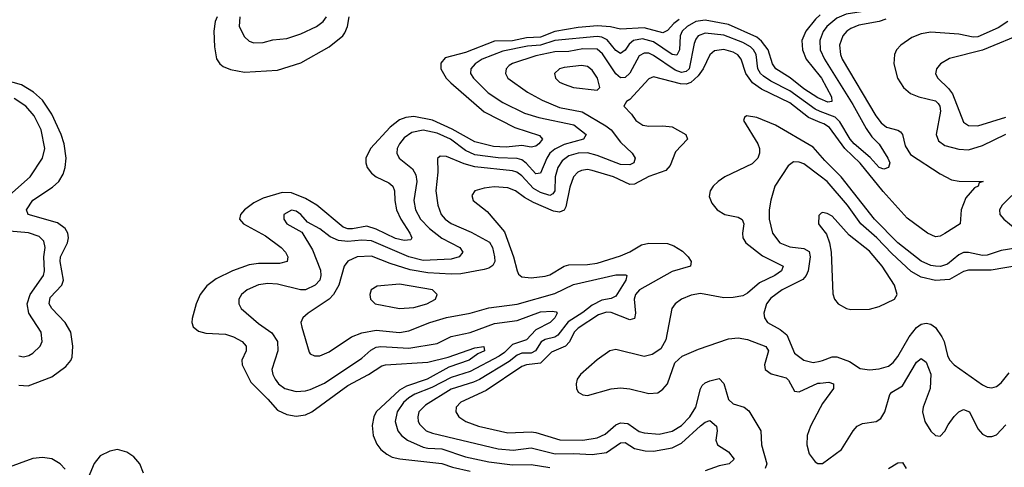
# Model space of a CAD drawing. Header units: inches. Extents: x 1694797 to 1849917, y 907313 to 1017959.
# Tile 605 of 656: x 1836594 to 1840783, y 934755 to 936658. Entities that reach past the tile are written whole.
import ezdxf

# ---------------------------------------------------------------- set-up
doc = ezdxf.new("R2010")
doc.units = ezdxf.units.IN
doc.header["$MEASUREMENT"] = 0
doc.layers.add('B8933', color=7, linetype='Continuous')
doc.layers.add('B8943', color=7, linetype='Continuous')

msp = doc.modelspace()

# ---------------------------------------------------------------- linework, layer by layer
at = {"layer": 'B8933', "color": 5}
for points, elevation in [([(1839400.3, 936659.7), (1839377.5, 936642.5), (1839350, 936612.3), (1839330, 936602.6), (1839250, 936623.6), (1839150, 936617.8), (1839107.6, 936627.6), (1839051.7, 936631.7), (1838970, 936625.2), (1838870, 936607.7), (1838810, 936583.5), (1838750, 936581.3), (1838690, 936568.4), (1838613.5, 936566.5), (1838490, 936519.4), (1838404.3, 936495.7), (1838386, 936474), (1838385.5, 936450), (1838407.8, 936410), (1838428, 936390), (1838570, 936266), (1838699.9, 936199.9), (1838805.4, 936165.4), (1838818, 936150), (1838802.2, 936130), (1838790, 936119.9), (1838770, 936115.8), (1838730, 936122.9), (1838664.1, 936115.9), (1838610, 936119.6), (1838530, 936139.4), (1838433.3, 936193.3), (1838350, 936231.7), (1838270, 936246.2), (1838237.2, 936242.8), (1838210, 936232), (1838170, 936201.3), (1838086.6, 936110), (1838066, 936070), (1838065.8, 936050), (1838071.7, 936030), (1838090, 936005.4), (1838110, 935989.5), (1838164.2, 935964.2), (1838181, 935950), (1838188.9, 935930), (1838189.7, 935890), (1838197, 935850), (1838214.9, 935810), (1838253.8, 935750), (1838262.8, 935730), (1838257.3, 935722.7), (1838230, 935719.4), (1838192.3, 935727.7), (1838110, 935767.2), (1838070, 935779.6), (1838010, 935769.4), (1837990, 935769.1), (1837970, 935775.7), (1837858, 935870), (1837810, 935898.1), (1837750, 935922.6), (1837710, 935924), (1837630, 935899.4), (1837590, 935880.1), (1837550.8, 935850), (1837533.2, 935830), (1837529.3, 935810), (1837545.2, 935790), (1837639.7, 935739.7), (1837706.7, 935690), (1837724.6, 935670), (1837734.7, 935650), (1837731.4, 935630), (1837699, 935621), (1837610, 935621.9), (1837570, 935616.3), (1837498.8, 935590), (1837430, 935556.4), (1837390, 935526), (1837361.8, 935490), (1837344.8, 935450), (1837327.3, 935387.3), (1837325.6, 935370), (1837331.9, 935351.9), (1837353.8, 935333.8), (1837385.8, 935325.8), (1837470, 935320.7), (1837503.1, 935310), (1837540.2, 935290), (1837556.9, 935270), (1837556.9, 935250), (1837539.4, 935210), (1837539.8, 935190), (1837577.1, 935117.1), (1837650, 935044.8), (1837690, 934997.9), (1837730, 934978.7), (1837770, 934971.5), (1837810, 934977.8), (1837837, 934990), (1837990, 935102.8), (1838078.4, 935150), (1838134.3, 935185.7), (1838150, 935191), (1838330, 935201.2), (1838416.3, 935223.7), (1838530, 935262.9), (1838567.9, 935267.9), (1838571, 935250), (1838542.6, 935237.4), (1838505.4, 935210), (1838419.6, 935180.4), (1838327.9, 935130), (1838240.1, 935099.9), (1838210, 935082.5), (1838110.5, 934990), (1838101, 934970), (1838092.8, 934932.8), (1838097.1, 934890), (1838113.4, 934853.4), (1838130.8, 934830.8), (1838156, 934810), (1838178.5, 934798.5), (1838210.8, 934790.8), (1838390, 934771.1), (1838435.3, 934755.3), (1838510, 934737.7)], 620), ([(1837434.5, 936670), (1837426, 936650), (1837419.9, 936610), (1837422.7, 936542.7), (1837431.3, 936491.3), (1837445.2, 936470), (1837459.7, 936459.7), (1837490, 936446.2), (1837550, 936435.6), (1837690, 936443.6), (1837790, 936474.8), (1837910, 936542.7), (1837968.6, 936590), (1837977.4, 936602.6), (1837988.4, 936630), (1837995.8, 936670)], 620), ([(1840000, 936321.3), (1839990, 936325.6), (1839930, 936363.6), (1839871.5, 936411.5), (1839810.8, 936450), (1839796.2, 936470), (1839777.9, 936530), (1839750, 936566.7), (1839730, 936583.5), (1839610, 936637.2), (1839510, 936655.7), (1839470, 936650.4), (1839434.2, 936630), (1839411.9, 936610), (1839403.5, 936590), (1839401.5, 936530), (1839390, 936506.9), (1839370, 936510.7), (1839290, 936563.9), (1839243.1, 936576.9), (1839205.6, 936570), (1839186.3, 936553.7), (1839170, 936529.2), (1839150, 936514.5), (1839130, 936526.8), (1839092.7, 936572.7), (1839070, 936583.4), (1839050, 936586.3), (1838870, 936569.5), (1838810, 936550), (1838754.5, 936545.5), (1838650, 936523.9), (1838561.2, 936490), (1838531.3, 936470), (1838513.6, 936450), (1838511.5, 936430), (1838525.1, 936410), (1838587.5, 936347.5), (1838650, 936306.7), (1838741.3, 936261.3), (1838803, 936243), (1838951.6, 936211.6), (1839003.5, 936170), (1838993.1, 936150), (1838910, 936128.1), (1838870, 936107.9), (1838849.9, 936090.1), (1838836.3, 936070), (1838810, 936005.7), (1838790, 936002.5), (1838748.6, 936048.6), (1838730, 936062.2), (1838710, 936067.5), (1838630, 936070.8), (1838530, 936083.5), (1838490, 936101.8), (1838426.4, 936150), (1838370, 936175.5), (1838310, 936187.9), (1838261.5, 936178.5), (1838230, 936156.1), (1838210, 936130.7), (1838199.8, 936110), (1838198.7, 936090), (1838207.8, 936070), (1838264.3, 936024.3), (1838279.2, 935999.2), (1838283.1, 935970), (1838270.5, 935890), (1838277.8, 935850), (1838299.2, 935810), (1838337.9, 935770), (1838389.8, 935729.8), (1838466.4, 935690), (1838478.9, 935670), (1838463.9, 935650), (1838430, 935639.9), (1838310, 935633.5), (1838250, 935649.2), (1838090, 935717.7), (1838050, 935721.1), (1837990, 935714.4), (1837950, 935719.9), (1837914.7, 935734.7), (1837870, 935768.3), (1837817.5, 935797.5), (1837789.7, 935830), (1837770, 935843.7), (1837750, 935848), (1837717.8, 935830), (1837716.9, 935810), (1837730.3, 935790), (1837794, 935754), (1837840.1, 935680.1), (1837872.9, 935592.9), (1837874.5, 935570), (1837870.1, 935550), (1837850.6, 935529.4), (1837810, 935509.5), (1837788.9, 935508.9), (1837690, 935534.2), (1837650, 935536.4), (1837610, 935530.5), (1837560.9, 935510), (1837536.9, 935490), (1837525.5, 935470), (1837526.3, 935450), (1837536.5, 935430), (1837610, 935365.7), (1837666.6, 935326.6), (1837690, 935290.3), (1837691.6, 935250), (1837666.5, 935170), (1837670.1, 935150), (1837680.2, 935130), (1837695.2, 935110), (1837722.3, 935090), (1837770, 935077.2), (1837810, 935079.3), (1837830, 935085), (1837890, 935112.4), (1838050, 935218.5), (1838087.1, 935252.9), (1838110, 935265.6), (1838130, 935268.7), (1838250, 935261.5), (1838370, 935281), (1838430, 935310.6), (1838510, 935327.3), (1838613.2, 935366.8), (1838710, 935379.2), (1838810, 935416.2), (1838859.2, 935419.2), (1838875.6, 935415.6), (1838880.2, 935410), (1838871, 935390), (1838850.1, 935370), (1838790, 935339.3), (1838750, 935297.1), (1838690, 935276.8), (1838656.8, 935243.2), (1838633.1, 935226.9), (1838510, 935162.4), (1838430, 935137.2), (1838346.6, 935093.4), (1838274.8, 935065.2), (1838248.7, 935050), (1838226.9, 935030), (1838200.3, 934990), (1838191.6, 934950), (1838202.7, 934910), (1838218.7, 934890), (1838244.3, 934870), (1838310, 934841), (1838330, 934835.5), (1838390, 934833.6), (1838490, 934799.6), (1838590, 934777.4), (1838690, 934764.7), (1838770, 934766.6), (1838850, 934754.4)], 640), ([(1837529.6, 936670), (1837528, 936630), (1837550, 936585.2), (1837570, 936567.1), (1837590, 936559.7), (1837630, 936560.9), (1837670, 936572.9), (1837730, 936579), (1837790, 936597.7), (1837857.2, 936630), (1837884.4, 936650), (1837898.9, 936670)], 640), ([(1840000, 936678.5), (1839979, 936661), (1839938.9, 936610), (1839922.2, 936570), (1839924, 936530), (1839940.1, 936490), (1840000, 936417)], 640), ([(1840000, 936268.5), (1839977.6, 936277.6), (1839870, 936355.2), (1839790, 936396.3), (1839758, 936418), (1839745.4, 936430), (1839734.8, 936450), (1839726.9, 936510), (1839716.1, 936530), (1839702.9, 936542.9), (1839670, 936561.9), (1839590, 936593.1), (1839510, 936601.2), (1839481, 936590), (1839470, 936575.4), (1839463.5, 936556.5), (1839441.6, 936450), (1839430, 936437.6), (1839410, 936433.4), (1839383.2, 936443.2), (1839290, 936506.7), (1839270, 936515.4), (1839250, 936516.3), (1839230, 936504.7), (1839189.8, 936430.2), (1839170, 936413.1), (1839150, 936410.4), (1839130, 936427.5), (1839073.8, 936513.8), (1839050, 936532.7), (1838990, 936534.7), (1838930, 936523.7), (1838870, 936521.4), (1838790, 936504), (1838690, 936471.6), (1838676.7, 936463.3), (1838663.5, 936450), (1838660.5, 936430), (1838670.2, 936410), (1838754, 936350), (1838816.6, 936316.6), (1838890, 936285.4), (1838986.4, 936266.4), (1839087.5, 936207.5), (1839109.8, 936189.8), (1839150, 936137.6), (1839199.1, 936090), (1839212.6, 936070), (1839206.5, 936050), (1839190, 936040.9), (1839150, 936041.9), (1839050, 936080.9), (1839010, 936091.6), (1838970, 936091.2), (1838930, 936078.9), (1838902, 936058), (1838882.8, 936030), (1838872, 935990), (1838870.1, 935930), (1838862.4, 935917.6), (1838850, 935910.4), (1838810, 935923), (1838779.8, 935939.8), (1838730, 935993.6), (1838709, 936010), (1838690, 936016.2), (1838530, 936032.5), (1838485.2, 936045.2), (1838410, 936076.3), (1838382.6, 936077.4), (1838371.7, 936068.3), (1838372.7, 936010), (1838364.2, 935930), (1838372.2, 935870), (1838386.9, 935830), (1838403.7, 935810), (1838430, 935791.7), (1838514.4, 935754.4), (1838592.6, 935712.6), (1838605.2, 935690), (1838614.5, 935650), (1838614.7, 935630), (1838606.4, 935613.6), (1838590, 935601.6), (1838570, 935595.4), (1838470, 935577.3), (1838430, 935575.5), (1838330, 935581.8), (1838255.2, 935595.2), (1838170, 935621.6), (1838090, 935652.8), (1838030, 935649.9), (1837990, 935631.1), (1837974.1, 935610), (1837951.1, 935530), (1837929.5, 935490), (1837910, 935469.9), (1837820.9, 935410), (1837798.3, 935390), (1837790.2, 935370), (1837793.4, 935350), (1837824.8, 935244.8), (1837830, 935237), (1837848.4, 935228.4), (1837870, 935229.3), (1837910, 935246.2), (1838005.1, 935310), (1838050, 935326.5), (1838110, 935337.4), (1838210, 935328.6), (1838250, 935334.4), (1838338.7, 935370), (1838410, 935392.1), (1838510, 935410.9), (1838590, 935432.5), (1838710, 935448.6), (1838870, 935493.4), (1838950, 935532.1), (1839130, 935573.2), (1839172.8, 935572.8), (1839177.6, 935570), (1839173.1, 935550), (1839130, 935482.4), (1839110, 935472.6), (1839070, 935465.4), (1839030, 935444.6), (1838990, 935412.8), (1838927.1, 935372.9), (1838883.1, 935316.9), (1838870, 935308.4), (1838830, 935298.8), (1838812.2, 935287.8), (1838789, 935250), (1838770, 935240.1), (1838730, 935239.8), (1838710, 935231.2), (1838675.6, 935204.4), (1838550, 935128.7), (1838523.9, 935116.1), (1838430, 935086.7), (1838320.4, 935019.6), (1838292.3, 934990), (1838287.2, 934970), (1838289.1, 934950), (1838296.4, 934936.4), (1838322.7, 934910), (1838350, 934899.2), (1838630, 934833.1), (1838693, 934827), (1838770, 934837), (1838872.2, 934812.2), (1838950, 934814.1), (1839030, 934809.1), (1839090, 934817.2), (1839150, 934859.3), (1839170, 934859.6), (1839210, 934834.7), (1839254.6, 934825.4), (1839290, 934823.5), (1839370, 934837.9), (1839410, 934857.2), (1839490, 934931.7), (1839510, 934946.7), (1839530, 934954.4), (1839557.8, 934930), (1839562, 934910), (1839556.2, 934870), (1839562.3, 934850), (1839610, 934820.2), (1839633, 934790), (1839612, 934770), (1839570, 934761.2), (1839510, 934739.2)], 660), ([(1840000, 936573.9), (1839998.5, 936570), (1840000.1, 936530)], 660), ([(1840000, 936221.5), (1839950, 936242.2), (1839870, 936305), (1839750, 936362.9), (1839712.1, 936390), (1839683, 936430), (1839663.4, 936490), (1839649.4, 936509.4), (1839630, 936520.7), (1839590, 936531.7), (1839550, 936525.6), (1839530, 936508.2), (1839501.3, 936450), (1839480.6, 936419.4), (1839449.4, 936390.6), (1839430, 936384.6), (1839405.3, 936385.3), (1839290, 936414.7), (1839270, 936406.8), (1839190, 936318.7), (1839175.8, 936310), (1839164.4, 936290), (1839196.6, 936256.6), (1839214.6, 936230), (1839244.4, 936210), (1839270, 936205.1), (1839330, 936207.5), (1839370, 936203.3), (1839428.2, 936170), (1839435.5, 936150), (1839384.1, 936095.9), (1839361.6, 936038.4), (1839343.2, 936016.8), (1839270, 935991), (1839210, 935958.9), (1839190, 935957.7), (1839120.7, 935990), (1839030, 936017.5), (1839010, 936020.6), (1838983.5, 936016.5), (1838968.7, 936010), (1838950, 935989.8), (1838933.7, 935946.3), (1838917.7, 935862.3), (1838910, 935848.2), (1838890, 935839.9), (1838864.4, 935844.4), (1838780.4, 935880.4), (1838741.6, 935901.6), (1838703.5, 935930), (1838670, 935943.2), (1838613.1, 935946.9), (1838570, 935942.4), (1838530.7, 935930), (1838518, 935910), (1838523, 935890), (1838582.7, 935842.7), (1838655.9, 935755.9), (1838694.1, 935650), (1838710.1, 935590.1), (1838716.5, 935576.5), (1838730, 935564.7), (1838770, 935560.5), (1838830, 935567.6), (1838850, 935573), (1838910, 935609.6), (1838930, 935615.8), (1839010, 935616.7), (1839050, 935623.2), (1839150, 935654.6), (1839189.4, 935670.6), (1839239.4, 935700.6), (1839270, 935707.8), (1839350, 935706.1), (1839376.4, 935696.4), (1839413.2, 935673.2), (1839438, 935650), (1839450.2, 935630), (1839447.6, 935610), (1839370, 935587.2), (1839230.6, 935510), (1839214.4, 935490), (1839208.6, 935470), (1839214.3, 935410), (1839210, 935387.1), (1839190, 935381.5), (1839110, 935413.5), (1839090, 935414.4), (1839057, 935403), (1838970, 935346.7), (1838953, 935330), (1838932.3, 935287.7), (1838916, 935270), (1838856, 935244), (1838810, 935198.2), (1838750, 935190.7), (1838730, 935183.4), (1838578.5, 935081.5), (1838470, 935031.5), (1838451.2, 935010), (1838449.2, 934990), (1838462.4, 934970), (1838492.6, 934950), (1838545.3, 934930), (1838670, 934900.7), (1838770, 934905.6), (1838790, 934902.7), (1838891.3, 934871.3), (1838990, 934870.4), (1839050, 934879.7), (1839084.5, 934895.5), (1839130, 934934.8), (1839150, 934944.3), (1839180.6, 934940.6), (1839230, 934907.5), (1839250, 934900.9), (1839315, 934895), (1839370, 934908.8), (1839410, 934932), (1839444.7, 934970), (1839470.2, 935009.8), (1839490.9, 935089.1), (1839498, 935102), (1839510, 935114.3), (1839530, 935122.8), (1839570, 935131.7), (1839590, 935111.5), (1839610, 935043.2), (1839630, 935024.8), (1839675.8, 935010), (1839695.4, 934995.4), (1839747.6, 934910), (1839749.4, 934850), (1839773.3, 934770), (1839765.8, 934750)], 680), ([(1836590, 935104.4), (1836630, 935101.5), (1836730, 935139.6), (1836790, 935183.7), (1836811.3, 935208.7), (1836817.1, 935222.9), (1836819.9, 935270), (1836810.8, 935330), (1836787.2, 935370), (1836729.9, 935429.9), (1836719.2, 935450), (1836723.8, 935476.2), (1836772.7, 935530), (1836779.3, 935550), (1836766.4, 935630), (1836767.6, 935650), (1836796.9, 935710), (1836800.8, 935730), (1836798.3, 935750), (1836787.7, 935770), (1836755, 935795), (1836629.9, 935829.9), (1836622.6, 935850), (1836650, 935890.8), (1836733.6, 935946.4), (1836760.6, 935970), (1836778.2, 936001.8), (1836787.3, 936030), (1836791.2, 936070), (1836782.6, 936130), (1836770, 936170), (1836730, 936255.9), (1836690, 936316.7), (1836652.6, 936350), (1836600.7, 936380.7), (1836530, 936401.7)], 620), ([(1836550, 935911.7), (1836638.3, 935990), (1836691, 936070), (1836700.4, 936110), (1836685.4, 936190), (1836654.5, 936250), (1836620.2, 936290), (1836570, 936323.5)], 640), ([(1840000, 936082), (1839970, 936116.6), (1839810, 936209.9), (1839730, 936242.6), (1839686, 936250), (1839677.5, 936242.5), (1839674, 936230), (1839734, 936130), (1839740.8, 936110), (1839741.5, 936090), (1839734.6, 936070), (1839710, 936045.4), (1839593.7, 935990), (1839564.9, 935970), (1839544, 935950), (1839531.5, 935930), (1839526.9, 935906.9), (1839538.2, 935878.2), (1839560.9, 935850), (1839594.4, 935830), (1839650, 935818.8), (1839668.1, 935808.1), (1839675.1, 935790), (1839668.7, 935750), (1839671, 935731), (1839683.9, 935710), (1839754, 935654), (1839841.8, 935610), (1839835.5, 935590), (1839806.3, 935570), (1839741.3, 935538.7), (1839690, 935494.7), (1839670, 935483.6), (1839630, 935476.2), (1839590, 935475), (1839490, 935493.3), (1839450, 935486.8), (1839410, 935470.3), (1839383, 935450), (1839368.6, 935430), (1839342.5, 935297.5), (1839321.2, 935258.8), (1839285.1, 935234.9), (1839250, 935226.1), (1839130, 935256.1), (1839104.2, 935250), (1839050, 935212), (1838980.2, 935150), (1838966.2, 935130), (1838960.8, 935110), (1838962.6, 935090), (1838970, 935074), (1838990, 935062.6), (1839010, 935060.3), (1839110, 935088.2), (1839150, 935093.2), (1839190, 935088.3), (1839270, 935068), (1839309, 935071), (1839330, 935086.7), (1839349.9, 935110.1), (1839380.9, 935199.1), (1839412.6, 935227.4), (1839482.3, 935257.7), (1839610, 935300.8), (1839650, 935305.2), (1839690, 935298.4), (1839768.5, 935268.5), (1839780.1, 935250), (1839762.9, 935190), (1839765.1, 935170), (1839791.7, 935151.7), (1839855.1, 935135.1), (1839865.5, 935125.5), (1839890, 935078.2), (1839910, 935075.9), (1839990, 935112.3), (1840000, 935113.2)], 720), ([(1840000, 935993.2), (1839930, 936045.6), (1839910, 936052.9), (1839886.4, 936053.6), (1839863, 936037), (1839806.7, 935950), (1839789.2, 935890.8), (1839782.8, 935850), (1839782.9, 935810), (1839796.5, 935750), (1839827.7, 935710), (1839870, 935692.9), (1839930, 935685.2), (1839952.4, 935672.4), (1839957.5, 935650), (1839947.9, 935590), (1839940.5, 935570), (1839926.1, 935553.9), (1839838, 935510), (1839790, 935474.4), (1839771.1, 935450), (1839759.7, 935410), (1839763.2, 935390), (1839775.6, 935370), (1839830, 935341), (1839857.6, 935317.6), (1839890, 935239.5), (1839930.2, 935210.2), (1839970, 935200.7), (1840000, 935206.7)], 740), ([(1840000, 935831.7), (1839994.4, 935825.6), (1839992.2, 935790), (1840000, 935780.1)], 760), ([(1836590, 935228.2), (1836610, 935225.2), (1836632, 935230), (1836650, 935239.6), (1836680.4, 935270), (1836689.8, 935290.2), (1836684.4, 935330), (1836633, 935410), (1836625.9, 935450), (1836638.7, 935490), (1836694.3, 935570), (1836699, 935590), (1836697, 935650), (1836701.5, 935690), (1836696.9, 935716.9), (1836676, 935736), (1836631.4, 935751.4), (1836550, 935759)], 640), ([(1840000, 935007.7), (1839958.4, 934930), (1839944.8, 934890), (1839943.5, 934850), (1839952.1, 934812.1), (1839978.6, 934778.6), (1839990, 934770.4), (1840000, 934770.4)], 720), ([(1836786.5, 934746.5), (1836766.3, 934770), (1836730, 934790.9), (1836690, 934797.1), (1836650, 934792.8), (1836533.6, 934750)], 620), ([(1837121.1, 934730), (1837105, 934770), (1837079.6, 934799.6), (1837050, 934818.5), (1837010, 934829.9), (1836976.9, 934823.1), (1836936.7, 934803.3), (1836910, 934771.3), (1836885.4, 934710)], 620)]:
    msp.add_lwpolyline(points, dxfattribs=dict(at, elevation=elevation))
at = {"layer": 'B8933', "color": 5, "elevation": 680}
for points in [[(1838983.9, 936463.9), (1838910, 936455.3), (1838890.2, 936449.8), (1838869.1, 936430), (1838872.8, 936410), (1838890, 936392.8), (1838910, 936383.5), (1838950.6, 936369.4), (1839050, 936359), (1839062.6, 936370), (1839051.7, 936410), (1839030, 936444.2), (1839010, 936459.1)], [(1838210, 935533.1), (1838114.9, 935525.1), (1838088.4, 935510), (1838083.1, 935490), (1838086.7, 935470), (1838105.5, 935450), (1838210, 935429.5), (1838270, 935434.4), (1838326.3, 935450), (1838363.1, 935470), (1838369.7, 935490), (1838349.5, 935510)]]:
    msp.add_lwpolyline(points, close=True, dxfattribs=at)
at = {"layer": 'B8943', "color": 5}
for points, elevation in [([(1840000, 936813.8), (1840107.3, 936832.7), (1840174.2, 936854.2), (1840190, 936855.4), (1840230, 936837.9), (1840270, 936837), (1840356.2, 936863.8), (1840430, 936905.6), (1840450, 936904.9), (1840469.2, 936889.2), (1840478.3, 936870), (1840471.8, 936850), (1840415.7, 936824.3), (1840350, 936768.5), (1840270, 936716.9), (1840230, 936699.8), (1840110, 936681.5), (1840070, 936664.7), (1840028.4, 936630), (1840012.5, 936607.5), (1840000, 936573.9)], 660), ([(1840279.6, 936660.4), (1840250, 936650.2), (1840164.7, 936635.3), (1840130, 936621.3), (1840113, 936610), (1840095.6, 936590), (1840081.3, 936550), (1840085.4, 936510), (1840093.2, 936490), (1840237.1, 936250), (1840259.8, 936219.8), (1840281.2, 936201.2), (1840330, 936188.3), (1840341.1, 936181.1), (1840349.7, 936169.7), (1840361.4, 936121.4), (1840384.5, 936084.5), (1840510, 936003.4), (1840557.9, 935977.9), (1840590.9, 935970.9), (1840693, 935970), (1840676.1, 935963.9), (1840671.6, 935950), (1840656.7, 935943.3), (1840619.2, 935900.8), (1840599, 935850), (1840594.6, 935790), (1840530, 935748.8), (1840510, 935738.3), (1840490, 935735), (1840456.2, 935750), (1840370, 935814.8), (1840268.3, 935928.3), (1840170, 936048.6), (1840104.8, 936110), (1840039.9, 936199.9), (1840015.2, 936215.2), (1840000, 936221.5)], 680), ([(1840797.5, 936650), (1840756.4, 936623.6), (1840670, 936585.2), (1840650, 936584.6), (1840590, 936596.8), (1840470, 936605.9), (1840430, 936598.7), (1840390, 936582.2), (1840342.3, 936550), (1840325, 936530), (1840316, 936510), (1840313, 936470), (1840328.9, 936410), (1840354.2, 936370), (1840384.6, 936344.6), (1840419.5, 936330), (1840490, 936313.3), (1840501.3, 936301.3), (1840508.1, 936290), (1840511, 936269), (1840492.5, 936170), (1840502.7, 936142.7), (1840530, 936122.6), (1840590, 936107.6), (1840630, 936105), (1840690, 936123.9), (1840790, 936171.1)], 720), ([(1840875.4, 936604.6), (1840690, 936528.3), (1840550, 936493.3), (1840511.8, 936470), (1840494.3, 936450), (1840490, 936428.2), (1840499.6, 936410), (1840546, 936366), (1840563.3, 936343.3), (1840610, 936222.6), (1840630, 936208.5), (1840670, 936206.6), (1840790, 936244.1)], 740), ([(1840000.1, 936530), (1840018.2, 936490), (1840138.2, 936298.2), (1840194.9, 936194.9), (1840219.9, 936159.9), (1840250, 936128.6), (1840287.9, 936070), (1840296.4, 936050), (1840290.1, 936029.9), (1840270, 936022.2), (1840250, 936029.9), (1840212.8, 936072.8), (1840144.8, 936130), (1840127.7, 936150), (1840083.4, 936223.4), (1840063.1, 936243.1), (1840000, 936268.5)], 660), ([(1840000, 936417), (1840005.7, 936410), (1840047.7, 936330), (1840049.1, 936310.9), (1840032.7, 936307.3), (1840000, 936321.3)], 640), ([(1840868.1, 935691.9), (1840770, 935676.8), (1840710, 935656.6), (1840690, 935655.5), (1840630, 935668.9), (1840610, 935668.4), (1840590, 935658.1), (1840541.9, 935618.1), (1840511, 935609), (1840490, 935609.4), (1840470, 935613.4), (1840430, 935631.6), (1840329.6, 935709.6), (1840230.2, 935810.2), (1840089.6, 935990), (1840019.5, 936059.5), (1840000, 936082)], 720), ([(1840910, 935624.1), (1840726.8, 935593.2), (1840630, 935593), (1840610, 935586.9), (1840550, 935553.9), (1840490, 935549.2), (1840430, 935562.9), (1840387.3, 935587.3), (1840304.1, 935664.1), (1840241.3, 935730), (1840173, 935790), (1840116, 935870), (1840030, 935970.8), (1840000, 935993.2)], 740), ([(1840814.6, 935910), (1840774.3, 935870), (1840762.5, 935850), (1840764.4, 935830), (1840781.4, 935810), (1840877, 935730)], 720), ([(1840000, 935780.1), (1840026.6, 935746.6), (1840039.8, 935710), (1840046, 935670), (1840053, 935493), (1840060.4, 935470), (1840076.3, 935450), (1840111.3, 935430), (1840130, 935425.3), (1840210, 935427.4), (1840250, 935438.9), (1840316, 935470), (1840327.8, 935490), (1840315.3, 935530), (1840263.8, 935610), (1840210, 935673.7), (1840122.4, 935742.4), (1840050, 935822.7), (1840030, 935834.7), (1840010, 935838.7), (1840004, 935836), (1840000, 935831.7)], 760), ([(1840000, 935206.7), (1840010, 935208.7), (1840050, 935223.9), (1840070, 935224.4), (1840124, 935204), (1840170, 935174.3), (1840208.9, 935168.9), (1840250, 935172.8), (1840290, 935185.5), (1840310, 935200.8), (1840330, 935226.5), (1840378.6, 935310), (1840410, 935349.5), (1840430, 935363.1), (1840450, 935367.9), (1840470, 935363.5), (1840490, 935348.6), (1840517, 935310), (1840526.7, 935290), (1840541, 935230), (1840550, 935212), (1840570, 935190.3), (1840690, 935106), (1840710, 935095.6), (1840730, 935092.9), (1840750, 935098.3), (1840770, 935114.3), (1840803.6, 935156.4)], 740), ([(1840000, 934770.4), (1840010, 934770.4), (1840089.7, 934830.3), (1840139.3, 934910), (1840156.8, 934930), (1840179.2, 934940.8), (1840238, 934950), (1840257.3, 934962.7), (1840275.4, 934990), (1840295.6, 935064.4), (1840305.2, 935074.8), (1840350, 935101.6), (1840410, 935201.8), (1840430, 935217.5), (1840450, 935202.2), (1840470.1, 935150.1), (1840467.9, 935090), (1840437.8, 935010), (1840435.2, 934990), (1840445.1, 934950), (1840470, 934908.5), (1840490, 934890.2), (1840510, 934887.2), (1840530, 934908), (1840544.3, 934935.7), (1840569.9, 934970.1), (1840590, 934990.6), (1840610, 935000.1), (1840635.1, 934990), (1840670, 934918.9), (1840690, 934895.5), (1840710, 934885.1), (1840730, 934885), (1840750, 934892.7), (1840790, 934935.2)], 720), ([(1840000, 935113.2), (1840036.8, 935116.8), (1840056.9, 935110), (1840056, 935090), (1840010, 935026.3), (1840000, 935007.7)], 720), ([(1840290, 934750.1), (1840330, 934773.7), (1840350, 934775.5), (1840365, 934750)], 680)]:
    msp.add_lwpolyline(points, dxfattribs=dict(at, elevation=elevation))

doc.saveas('drawing.dxf')
